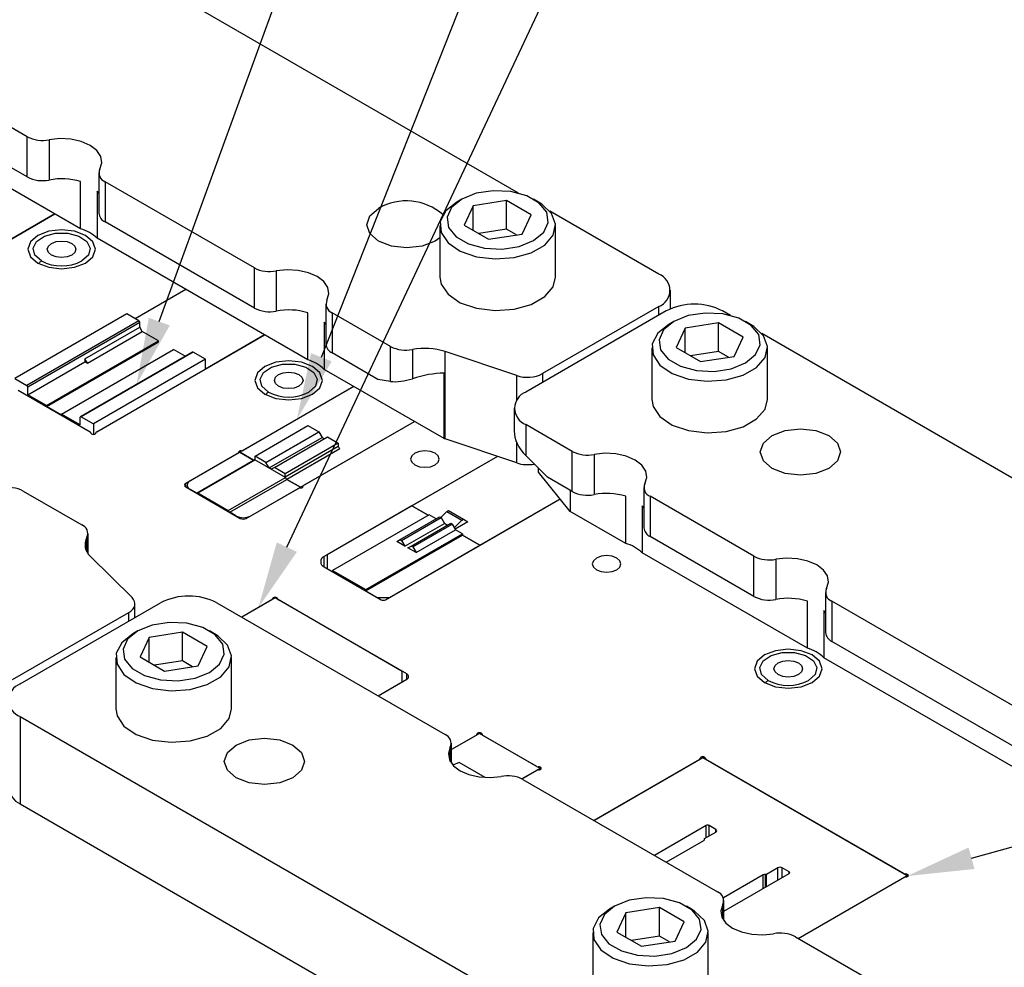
# Model space of a CAD drawing. Header units: inches. Extents: x 1880 to 2363, y -453 to -54.
# Tile 402 of 656: x 2073.93 to 2076.22, y -268.35 to -266.13. Entities that reach past the tile are written whole.
import ezdxf

# ---------------------------------------------------------------- set-up
doc = ezdxf.new("R2010")
doc.units = ezdxf.units.IN
doc.header["$LTSCALE"] = 0.5
doc.header["$MEASUREMENT"] = 0
for name, color, linetype in [('DIE-M-S', 8, 'Continuous'), ('DIE-M-S2', 1, 'Continuous'), ('DIE-M-S3', 8, 'Continuous'), ('RAI-M-S', 8, 'Continuous'), ('SID-M-S', 105, 'Continuous'), ('SVD-M-S', 8, 'Continuous')]:
    doc.layers.add(name, color=color, linetype=linetype)

msp = doc.modelspace()

# ---------------------------------------------------------------- linework, layer by layer
at = {"layer": 'DIE-M-S', "linetype": 'Continuous', "lineweight": 25}
for p, q in [((2073.45131, -266.90842), (2074.00748, -266.58735)), ((2073.96753, -266.63777), (2073.9504, -266.65256)), ((2073.99316, -266.62788), (2073.96753, -266.63777)), ((2074.02339, -266.62441), (2073.99316, -266.62788)), ((2074.05362, -266.62788), (2074.02339, -266.62441)), ((2074.07925, -266.63777), (2074.05362, -266.62788)), ((2074.09637, -266.65256), (2074.07925, -266.63777)), ((2073.9504, -266.65256), (2073.94439, -266.67001)), ((2074.10239, -266.67001), (2074.09637, -266.65256)), ((2073.94439, -266.67001), (2073.9504, -266.68747)), ((2074.09637, -266.68747), (2074.10239, -266.67001)), ((2073.9504, -266.68747), (2073.96753, -266.70226)), ((2073.96753, -266.70226), (2073.99316, -266.71215)), ((2074.05362, -266.71215), (2074.07925, -266.70226)), ((2074.07925, -266.70226), (2074.09637, -266.68747)), ((2073.99316, -266.71215), (2074.02339, -266.71562)), ((2074.02339, -266.71562), (2074.05362, -266.71215)), ((2074.3133, -266.7639), (2074.19522, -266.83207)), ((2074.10538, -267.0962), (2074.49715, -266.87003)), ((2074.52349, -266.93403), (2074.49786, -266.94392)), ((2074.55372, -266.93056), (2074.52349, -266.93403)), ((2074.58395, -266.93403), (2074.55372, -266.93056)), ((2074.60958, -266.94392), (2074.58395, -266.93403)), ((2074.48073, -266.95871), (2074.47472, -266.97617)), ((2074.49786, -266.94392), (2074.48073, -266.95871)), ((2074.6267, -266.95871), (2074.60958, -266.94392)), ((2074.63272, -266.97617), (2074.6267, -266.95871)), ((2074.47472, -266.97617), (2074.48073, -266.99362)), ((2074.6267, -266.99362), (2074.63272, -266.97617)), ((2073.92153, -266.99901), (2074.08989, -267.0962)), ((2074.70575, -266.99045), (2074.44738, -267.13961)), ((2074.48073, -266.99362), (2074.49786, -267.00842)), ((2074.49786, -267.00842), (2074.52349, -267.0183)), ((2074.58395, -267.0183), (2074.60958, -267.00842)), ((2074.60958, -267.00842), (2074.6267, -266.99362)), ((2074.52349, -267.0183), (2074.55372, -267.02177)), ((2074.55372, -267.02177), (2074.58395, -267.0183)), ((2074.5888, -267.22125), (2074.84717, -267.0721)), ((2074.09164, -267.09914), (2074.09164, -267.09865)), ((2074.09164, -267.09879), (2074.09164, -267.09908)), ((2074.09164, -267.09879), (2074.09202, -267.10016)), ((2074.09202, -267.10016), (2074.0933, -267.10134)), ((2074.10196, -267.10134), (2074.10325, -267.10016)), ((2074.10325, -267.10016), (2074.10363, -267.09879)), ((2074.10362, -267.09865), (2074.10362, -267.09914)), ((2074.10363, -267.09879), (2074.10363, -267.09908)), ((2074.0933, -267.10134), (2074.09528, -267.10212)), ((2074.09528, -267.10212), (2074.09763, -267.1024)), ((2074.09763, -267.1024), (2074.09999, -267.10212)), ((2074.09999, -267.10212), (2074.10196, -267.10134)), ((2074.43717, -267.1455), (2074.3133, -267.21701)), ((2074.43698, -267.14292), (2074.43666, -267.14378)), ((2074.43666, -267.14378), (2074.43672, -267.14466)), ((2074.43672, -267.14466), (2074.43717, -267.1455)), ((2074.43766, -267.14214), (2074.43698, -267.14292)), ((2074.43867, -267.14148), (2074.43766, -267.14214)), ((2074.43993, -267.14099), (2074.43867, -267.14148)), ((2074.44137, -267.14069), (2074.43993, -267.14099)), ((2074.44289, -267.14062), (2074.44137, -267.14069)), ((2074.44289, -267.14062), (2074.44289, -267.1422)), ((2074.84823, -267.14618), (2074.84097, -267.15246)), ((2074.8591, -267.14199), (2074.84823, -267.14618)), ((2074.87192, -267.14052), (2074.8591, -267.14199)), ((2074.88474, -267.14199), (2074.87192, -267.14052)), ((2074.8956, -267.14618), (2074.88474, -267.14199)), ((2074.90287, -267.15246), (2074.8956, -267.14618)), ((2075.0412, -267.15398), (2074.6368, -267.38743)), ((2074.84097, -267.15246), (2074.83842, -267.15986)), ((2074.83842, -267.15986), (2074.84097, -267.16726)), ((2074.84097, -267.16726), (2074.84823, -267.17353)), ((2074.8956, -267.17353), (2074.90287, -267.16726)), ((2074.90542, -267.15986), (2074.90287, -267.15246)), ((2074.90287, -267.16726), (2074.90542, -267.15986)), ((2074.84823, -267.17353), (2074.8591, -267.17773)), ((2074.8591, -267.17773), (2074.87192, -267.1792)), ((2074.87192, -267.1792), (2074.88474, -267.17773)), ((2074.88474, -267.17773), (2074.8956, -267.17353)), ((2074.3133, -267.22517), (2074.3133, -267.21701)), ((2074.3133, -267.22517), (2074.44058, -267.29865)), ((2074.45472, -267.29865), (2074.57859, -267.22714)), ((2074.57859, -267.22714), (2074.58004, -267.2274)), ((2074.58004, -267.2274), (2074.58157, -267.22744)), ((2074.58157, -267.22744), (2074.58306, -267.22725)), ((2074.58306, -267.22725), (2074.58442, -267.22686)), ((2074.58442, -267.22686), (2074.58556, -267.22628)), ((2074.58556, -267.22628), (2074.58641, -267.22555)), ((2074.58641, -267.22555), (2074.58692, -267.22472)), ((2074.58692, -267.22472), (2074.58705, -267.22384)), ((2074.58704, -267.2237), (2074.58704, -267.22419)), ((2074.58705, -267.22384), (2074.58705, -267.22413)), ((2074.77999, -267.48846), (2075.18768, -267.25311)), ((2074.6368, -267.41193), (2074.6368, -267.38743)), ((2075.26523, -267.39738), (2075.26268, -267.40478)), ((2075.27249, -267.39111), (2075.26523, -267.39738)), ((2075.28336, -267.38691), (2075.27249, -267.39111)), ((2075.29618, -267.38544), (2075.28336, -267.38691)), ((2075.309, -267.38691), (2075.29618, -267.38544)), ((2075.31987, -267.39111), (2075.309, -267.38691)), ((2075.32713, -267.39738), (2075.31987, -267.39111)), ((2075.32968, -267.40478), (2075.32713, -267.39738)), ((2074.6368, -267.41193), (2074.76939, -267.48846)), ((2075.26268, -267.40478), (2075.26523, -267.41218)), ((2075.26523, -267.41218), (2075.27249, -267.41846)), ((2075.27249, -267.41846), (2075.28336, -267.42265)), ((2075.28336, -267.42265), (2075.29618, -267.42412)), ((2075.29618, -267.42412), (2075.309, -267.42265)), ((2075.309, -267.42265), (2075.31987, -267.41846)), ((2075.31987, -267.41846), (2075.32713, -267.41218)), ((2075.32713, -267.41218), (2075.32968, -267.40478)), ((2074.51415, -267.48885), (2074.44407, -267.52931)), ((2074.51628, -267.48489), (2074.5159, -267.48626)), ((2074.51591, -267.48784), (2074.51591, -267.4864)), ((2074.51757, -267.48372), (2074.51628, -267.48489)), ((2074.51954, -267.48293), (2074.51757, -267.48372)), ((2074.5219, -267.48265), (2074.51954, -267.48293)), ((2074.52425, -267.48293), (2074.5219, -267.48265)), ((2074.52623, -267.48372), (2074.52425, -267.48293)), ((2074.52751, -267.48489), (2074.52623, -267.48372)), ((2074.52789, -267.48626), (2074.52751, -267.48489)), ((2074.52789, -267.4864), (2074.52789, -267.48784)), ((2074.82949, -267.66195), (2074.52964, -267.48885)), ((2075.72044, -267.6041), (2075.69021, -267.60757)), ((2075.75068, -267.60757), (2075.72044, -267.6041)), ((2075.66458, -267.61746), (2075.64746, -267.63225)), ((2075.69021, -267.60757), (2075.66458, -267.61746)), ((2075.77631, -267.61746), (2075.75068, -267.60757)), ((2075.79343, -267.63225), (2075.77631, -267.61746)), ((2075.64746, -267.63225), (2075.64144, -267.6497)), ((2075.64144, -267.6497), (2075.64746, -267.66716)), ((2075.79944, -267.6497), (2075.79343, -267.63225)), ((2075.79343, -267.66716), (2075.79944, -267.6497)), ((2074.76227, -267.713), (2074.82949, -267.6742)), ((2074.82949, -267.6742), (2074.82949, -267.66195)), ((2075.64746, -267.66716), (2075.66458, -267.68195)), ((2075.77631, -267.68195), (2075.79343, -267.66716)), ((2075.66458, -267.68195), (2075.69021, -267.69184)), ((2075.69021, -267.69184), (2075.72044, -267.69531)), ((2075.72044, -267.69531), (2075.75068, -267.69184)), ((2075.75068, -267.69184), (2075.77631, -267.68195)), ((2074.99145, -267.80521), (2074.93355, -267.83863)), ((2074.99358, -267.80125), (2074.9932, -267.80262)), ((2074.99321, -267.8042), (2074.99321, -267.80276)), ((2074.99486, -267.80007), (2074.99358, -267.80125)), ((2074.99684, -267.79929), (2074.99486, -267.80007)), ((2074.99919, -267.79901), (2074.99684, -267.79929)), ((2075.00155, -267.79929), (2074.99919, -267.79901)), ((2075.00353, -267.80007), (2075.00155, -267.79929)), ((2075.00481, -267.80125), (2075.00353, -267.80007)), ((2075.00519, -267.80262), (2075.00481, -267.80125)), ((2075.00518, -267.80276), (2075.00518, -267.8042)), ((2075.13287, -267.87791), (2075.00694, -267.80521)), ((2075.51507, -267.85738), (2075.51469, -267.85875)), ((2075.5147, -267.86033), (2075.5147, -267.85889)), ((2075.51636, -267.8562), (2075.51507, -267.85738)), ((2075.51833, -267.85541), (2075.51636, -267.8562)), ((2075.52069, -267.85514), (2075.51833, -267.85541)), ((2075.52304, -267.85541), (2075.52069, -267.85514)), ((2075.52502, -267.8562), (2075.52304, -267.85541)), ((2075.5263, -267.85738), (2075.52502, -267.8562)), ((2075.52668, -267.85875), (2075.5263, -267.85738)), ((2075.52668, -267.85889), (2075.52668, -267.86033)), ((2075.13736, -267.87892), (2075.13736, -267.8805)), ((2075.13974, -267.87914), (2075.13736, -267.87892)), ((2075.14177, -267.87988), (2075.13974, -267.87914)), ((2075.14314, -267.88102), (2075.14177, -267.87988)), ((2075.14362, -267.88238), (2075.14314, -267.88102)), ((2075.14314, -267.88374), (2075.14362, -267.88238)), ((2075.51294, -267.86134), (2075.26609, -268.00385)), ((2075.99024, -268.12793), (2075.52843, -267.86134)), ((2075.09807, -267.90694), (2075.13287, -267.88685)), ((2075.13736, -267.88584), (2075.13974, -267.88562)), ((2075.13974, -267.88562), (2075.14177, -267.88488)), ((2075.14177, -267.88488), (2075.14314, -267.88374)), ((2075.99473, -268.13053), (2075.99473, -268.12894)), ((2075.9971, -268.12917), (2075.99473, -268.12894)), ((2075.99473, -268.13587), (2075.9971, -268.13565)), ((2075.99914, -268.12991), (2075.9971, -268.12917)), ((2075.9971, -268.13565), (2075.99914, -268.13491)), ((2076.0005, -268.13105), (2075.99914, -268.12991)), ((2075.99914, -268.13491), (2076.0005, -268.13376)), ((2076.00098, -268.13241), (2076.0005, -268.13105)), ((2076.0005, -268.13376), (2076.00098, -268.13241)), ((2075.74338, -268.27938), (2075.99024, -268.13688))]:
    msp.add_line(p, q, dxfattribs=at)
for centre, radius, start, end in [((2074.0887, -267.09889), 0.00294, 1.82355, 66.23381), ((2074.10656, -267.09889), 0.00294, 113.76619, 178.17645), ((2074.44328, -267.13186), 0.00877, 267.45052, 297.91355), ((2074.31485, -267.22109), 0.00437, 110.78342, 249.21658), ((2074.58999, -267.22393), 0.00294, 113.76619, 178.17645), ((2074.44765, -267.285), 0.01537, 242.60967, 297.39033), ((2074.64145, -267.39968), 0.0131, 110.78342, 249.21658), ((2074.51297, -267.48617), 0.00294, 293.76619, 358.17645), ((2074.53083, -267.48617), 0.00294, 181.82355, 246.23381), ((2074.77469, -267.47823), 0.01153, 242.60967, 297.39033), ((2074.82717, -267.66807), 0.00655, 290.78342, 69.21658), ((2074.99026, -267.80252), 0.00294, 293.76619, 358.17645), ((2075.00813, -267.80252), 0.00294, 181.82355, 246.23381), ((2075.51176, -267.85865), 0.00294, 293.76619, 358.17645), ((2075.52962, -267.85865), 0.00294, 181.82355, 246.23381), ((2075.13697, -267.87016), 0.00877, 242.08645, 272.54948), ((2075.13697, -267.8946), 0.00877, 87.45052, 117.91355), ((2075.99434, -268.12019), 0.00877, 242.08645, 272.54948), ((2075.99434, -268.14463), 0.00877, 87.45052, 117.91355)]:
    msp.add_arc(centre, radius, start, end, dxfattribs=at)
at = {"layer": 'DIE-M-S2', "linetype": 'Continuous', "lineweight": 25}
for p, q in [((2074.00748, -266.58735), (2073.44356, -266.9129)), ((2074.3133, -266.7639), (2074.19522, -266.83207)), ((2074.17542, -266.82064), (2073.91379, -266.97167)), ((2074.20405, -266.83717), (2074.17542, -266.82064)), ((2074.20405, -266.83717), (2073.94242, -266.98821)), ((2074.20617, -266.84084), (2073.94455, -266.99188)), ((2074.20617, -266.85219), (2074.20617, -266.84084)), ((2074.07795, -266.92622), (2074.20617, -266.85219)), ((2074.0835, -266.93584), (2074.21173, -266.86181)), ((2074.21173, -266.86181), (2074.20617, -266.85219)), ((2074.24966, -266.88371), (2074.21173, -266.86181)), ((2074.49715, -266.87003), (2074.35926, -266.94963)), ((2073.98803, -267.03475), (2074.24966, -266.88371)), ((2073.98803, -267.0374), (2074.24966, -266.88636)), ((2074.24966, -266.88636), (2074.24966, -266.88371)), ((2074.02339, -267.05516), (2074.28502, -266.90412)), ((2074.32913, -266.91009), (2074.0675, -267.06113)), ((2074.33063, -266.91024), (2074.069, -267.06127)), ((2074.31224, -266.91984), (2074.28502, -266.90412)), ((2074.35926, -266.92677), (2074.33063, -266.91024)), ((2073.94455, -267.00964), (2074.07795, -266.93263)), ((2074.07795, -266.92622), (2074.07795, -266.93263)), ((2074.0835, -266.93584), (2074.07795, -266.92622)), ((2074.07795, -266.93263), (2074.0835, -266.93584)), ((2074.35926, -266.92677), (2074.09763, -267.07781)), ((2074.35926, -266.94963), (2074.35926, -266.92677)), ((2073.91379, -266.97167), (2073.94242, -266.98821)), ((2073.94455, -267.00964), (2073.94455, -266.99188)), ((2074.70575, -266.99045), (2074.43963, -267.14408)), ((2073.98803, -267.03475), (2073.94455, -267.00964)), ((2073.98803, -267.0374), (2073.98803, -267.03475)), ((2074.02339, -267.05781), (2073.98803, -267.0374)), ((2074.02339, -267.05516), (2074.02339, -267.05781)), ((2074.06687, -267.08026), (2074.02339, -267.05516)), ((2074.06687, -267.08026), (2074.06687, -267.0625)), ((2074.069, -267.06127), (2074.09763, -267.07781)), ((2074.09763, -267.07781), (2074.09763, -267.1024)), ((2074.58106, -267.22572), (2074.84717, -267.0721)), ((2074.47499, -267.15326), (2074.59873, -267.08183)), ((2074.50034, -267.1679), (2074.62409, -267.09646)), ((2074.59873, -267.08183), (2074.62409, -267.09646)), ((2074.62409, -267.09646), (2074.63151, -267.10932)), ((2074.50777, -267.18076), (2074.63151, -267.10932)), ((2074.52035, -267.17945), (2074.64409, -267.10801)), ((2074.66944, -267.12265), (2074.5457, -267.19408)), ((2074.63151, -267.10932), (2074.63667, -267.1123)), ((2074.64409, -267.10801), (2074.66944, -267.12265)), ((2074.66944, -267.12265), (2074.66944, -267.12979)), ((2074.32391, -267.21088), (2074.43963, -267.14408)), ((2074.47145, -267.16245), (2074.43963, -267.14408)), ((2074.43963, -267.14408), (2074.47145, -267.16245)), ((2074.5457, -267.20123), (2074.66944, -267.12979)), ((2074.67298, -267.13591), (2074.54924, -267.20735)), ((2074.33805, -267.23946), (2074.47145, -267.16245)), ((2074.34136, -267.23872), (2074.47477, -267.16171)), ((2074.47145, -267.16245), (2074.47499, -267.16041)), ((2074.47214, -267.16277), (2074.47145, -267.16245)), ((2074.47269, -267.1629), (2074.47214, -267.16277)), ((2074.47492, -267.16116), (2074.47477, -267.16171)), ((2074.54592, -267.20279), (2074.47477, -267.16171)), ((2074.47499, -267.16041), (2074.47492, -267.16116)), ((2074.47499, -267.16041), (2074.47499, -267.15326)), ((2074.50034, -267.1679), (2074.47499, -267.15326)), ((2074.50777, -267.18076), (2074.50034, -267.1679)), ((2075.0412, -267.15398), (2074.84123, -267.26942)), ((2074.51292, -267.18373), (2074.50777, -267.18076)), ((2074.52035, -267.17945), (2074.51292, -267.18373)), ((2074.5457, -267.19408), (2074.52035, -267.17945)), ((2074.41252, -267.2798), (2074.54592, -267.20279)), ((2074.41583, -267.28436), (2074.54924, -267.20735)), ((2074.5457, -267.20123), (2074.5457, -267.19408)), ((2074.58106, -267.22572), (2074.54924, -267.20735)), ((2074.54924, -267.20735), (2074.58106, -267.22572)), ((2074.31659, -267.22109), (2074.31659, -267.22707)), ((2074.33805, -267.23946), (2074.32391, -267.2313)), ((2074.34136, -267.23872), (2074.41252, -267.2798)), ((2074.46533, -267.29253), (2074.58106, -267.22572)), ((2074.58106, -267.22572), (2074.58106, -267.22745)), ((2074.58106, -267.22572), (2074.58106, -267.22745)), ((2075.00033, -267.36127), (2075.18768, -267.25311)), ((2074.42997, -267.29253), (2074.41583, -267.28436)), ((2074.84123, -267.26942), (2074.64387, -267.38335)), ((2074.87923, -267.29136), (2074.84123, -267.26942)), ((2074.84123, -267.26942), (2074.87923, -267.29136)), ((2074.9088, -267.29639), (2074.92302, -267.28221)), ((2074.92302, -267.28221), (2074.92655, -267.28017)), ((2074.92302, -267.28221), (2074.95837, -267.30262)), ((2074.92655, -267.28017), (2074.96191, -267.30058)), ((2074.88189, -267.28983), (2074.65625, -267.42009)), ((2074.8138, -267.34804), (2074.90603, -267.29479)), ((2074.81733, -267.35008), (2074.90957, -267.29683)), ((2074.89825, -267.29928), (2074.88189, -267.28983)), ((2074.90603, -267.29479), (2074.90957, -267.29683)), ((2074.90957, -267.29683), (2074.91734, -267.3103)), ((2074.9405, -267.32044), (2074.95837, -267.30262)), ((2074.97181, -267.3063), (2074.9422, -267.32339)), ((2074.95837, -267.30262), (2074.96191, -267.30058)), ((2074.96191, -267.30058), (2074.97181, -267.3063)), ((2074.82511, -267.36355), (2074.91734, -267.3103)), ((2074.83975, -267.36302), (2074.93199, -267.30977)), ((2074.84329, -267.36506), (2074.93552, -267.31181)), ((2074.85107, -267.37853), (2074.9433, -267.32529)), ((2074.92421, -267.31426), (2074.91734, -267.3103)), ((2074.91734, -267.3103), (2074.92421, -267.31426)), ((2074.93199, -267.30977), (2074.93552, -267.31181)), ((2074.93552, -267.31181), (2074.9433, -267.32529)), ((2074.95967, -267.33474), (2074.9433, -267.32529)), ((2074.73403, -267.46499), (2074.95967, -267.33474)), ((2074.73403, -267.46805), (2074.95967, -267.3378)), ((2074.80602, -267.35253), (2074.8138, -267.34804)), ((2074.82511, -267.36355), (2074.80602, -267.35253)), ((2074.8138, -267.34804), (2074.81733, -267.35008)), ((2074.81733, -267.35008), (2074.82511, -267.36355)), ((2074.95967, -267.33474), (2074.95967, -267.3378)), ((2075.00033, -267.36127), (2074.95967, -267.3378)), ((2074.95967, -267.3378), (2075.00033, -267.36127)), ((2074.78883, -267.48336), (2075.00033, -267.36127)), ((2074.83197, -267.36751), (2074.83975, -267.36302)), ((2074.85107, -267.37853), (2074.83197, -267.36751)), ((2074.83975, -267.36302), (2074.84329, -267.36506)), ((2074.84329, -267.36506), (2074.85107, -267.37853)), ((2074.64387, -267.38335), (2074.64387, -267.41601)), ((2074.64387, -267.41601), (2074.65625, -267.42315)), ((2074.65625, -267.42009), (2074.65625, -267.42315)), ((2074.65625, -267.42009), (2074.73403, -267.46499)), ((2074.73403, -267.46499), (2074.73403, -267.46805)), ((2074.73403, -267.46805), (2074.76055, -267.48336)), ((2074.5219, -267.48438), (2074.44407, -267.52931)), ((2074.81888, -267.65583), (2074.5219, -267.48438)), ((2074.76055, -267.48336), (2074.78883, -267.48336)), ((2074.81888, -267.68032), (2074.81888, -267.65583)), ((2074.76227, -267.713), (2074.81888, -267.68032)), ((2074.99919, -267.80074), (2074.93355, -267.83863)), ((2074.99919, -267.80074), (2074.93355, -267.83863)), ((2075.14062, -267.88238), (2074.99919, -267.80074)), ((2075.14062, -267.88238), (2074.99919, -267.80074)), ((2075.26609, -268.00385), (2075.52069, -267.85687)), ((2075.52069, -267.85687), (2075.99798, -268.13241)), ((2074.95187, -267.86888), (2074.937, -267.87472)), ((2074.95187, -267.86888), (2074.937, -267.87472)), ((2075.01227, -267.90375), (2074.95187, -267.86888)), ((2075.01227, -267.90375), (2074.95187, -267.86888)), ((2075.14062, -267.88238), (2075.09807, -267.90694)), ((2075.14062, -267.88238), (2075.09807, -267.90694)), ((2075.14062, -267.88238), (2075.14062, -267.88538)), ((2075.14062, -267.88238), (2075.14062, -267.88538)), ((2075.52826, -268.01604), (2075.40774, -268.08562)), ((2075.52826, -268.04447), (2075.52826, -268.01604)), ((2075.55147, -268.02522), (2075.53557, -268.01604)), ((2075.53557, -268.04024), (2075.53557, -268.01604)), ((2075.52501, -268.04634), (2075.55147, -268.03107)), ((2075.55147, -268.03107), (2075.55147, -268.02522)), ((2075.43514, -268.10144), (2075.52291, -268.05077)), ((2075.52501, -268.04784), (2075.52501, -268.04634)), ((2075.6621, -268.13112), (2075.56877, -268.185)), ((2075.56995, -268.21595), (2075.72225, -268.12803)), ((2075.6621, -268.16275), (2075.6621, -268.13112)), ((2075.66977, -268.12991), (2075.66717, -268.12991)), ((2075.66717, -268.15983), (2075.66717, -268.12991)), ((2075.69622, -268.11464), (2075.66977, -268.12991)), ((2075.66977, -268.15833), (2075.66977, -268.12991)), ((2075.69622, -268.14306), (2075.69622, -268.11464)), ((2075.72225, -268.12381), (2075.70636, -268.11464)), ((2075.70636, -268.1372), (2075.70636, -268.11464)), ((2075.72225, -268.12803), (2075.72225, -268.12381)), ((2075.74338, -268.27938), (2075.99798, -268.13241)), ((2075.99798, -268.13541), (2075.99798, -268.13241))]:
    msp.add_line(p, q, dxfattribs=at)
for centre, radius, start, end in [((2074.20157, -266.84105), 0.00461, 2.60548, 57.39452), ((2074.32975, -266.91147), 0.00151, 54.38183, 114.31395), ((2073.93994, -266.99209), 0.00461, 2.60548, 57.39452), ((2074.06817, -267.06229), 0.00131, 50.79671, 189.21404), ((2074.67712, -267.12944), 0.00768, 182.60548, 237.39452), ((2074.47324, -267.15951), 0.00343, 238.69234, 260.85497), ((2074.32778, -267.22109), 0.01092, 110.78342, 249.21658), ((2074.55338, -267.20088), 0.00768, 182.60548, 237.39452), ((2074.55348, -267.20079), 0.00781, 194.81227, 237.11563), ((2074.33943, -267.23786), 0.00212, 229.28725, 335.92397), ((2074.42007, -267.2778), 0.00781, 194.81227, 237.11563), ((2074.44765, -267.25841), 0.03843, 242.60967, 297.39033), ((2075.53192, -268.0231), 0.00795, 62.60967, 117.39033), ((2075.55035, -268.02814), 0.00313, 290.78342, 69.21658), ((2075.52143, -268.04748), 0.00361, 294.37466, 354.3052), ((2075.66696, -268.14025), 0.01035, 88.8559, 118.04024), ((2075.70129, -268.12442), 0.01102, 62.60967, 117.39033), ((2075.72145, -268.12592), 0.00226, 290.78342, 69.21658)]:
    msp.add_arc(centre, radius, start, end, dxfattribs=at)
at = {"layer": 'DIE-M-S3', "linetype": 'Continuous', "lineweight": 25}
for p, q in [((2073.96465, -266.6515), (2073.98328, -266.63908)), ((2073.98328, -266.63908), (2074.00916, -266.63226)), ((2074.00916, -266.63226), (2074.03761, -266.63226)), ((2074.03761, -266.63226), (2074.0635, -266.63908)), ((2074.0635, -266.63908), (2074.08213, -266.6515)), ((2073.95663, -266.66726), (2073.96465, -266.6515)), ((2073.98992, -266.67001), (2073.99247, -266.66262)), ((2073.99247, -266.66262), (2073.99972, -266.65635)), ((2073.99972, -266.65635), (2074.01058, -266.65217)), ((2074.01058, -266.65217), (2074.02339, -266.6507)), ((2074.02339, -266.6507), (2074.03619, -266.65217)), ((2074.03619, -266.65217), (2074.04705, -266.65635)), ((2074.04705, -266.65635), (2074.0543, -266.66262)), ((2074.0543, -266.66262), (2074.05685, -266.67001)), ((2074.08213, -266.6515), (2074.09015, -266.66726)), ((2073.96068, -266.68352), (2073.95663, -266.66726)), ((2073.97606, -266.69734), (2073.96068, -266.68352)), ((2073.99247, -266.67741), (2073.98992, -266.67001)), ((2073.99972, -266.68367), (2073.99247, -266.67741)), ((2074.01058, -266.68786), (2073.99972, -266.68367)), ((2074.04705, -266.68367), (2074.03619, -266.68786)), ((2074.0543, -266.67741), (2074.04705, -266.68367)), ((2074.05685, -266.67001), (2074.0543, -266.67741)), ((2074.0861, -266.68352), (2074.07071, -266.69734)), ((2074.09015, -266.66726), (2074.0861, -266.68352)), ((2074.02339, -266.68933), (2074.01058, -266.68786)), ((2074.03619, -266.68786), (2074.02339, -266.68933)), ((2074.51361, -266.94524), (2074.53949, -266.93841)), ((2074.53949, -266.93841), (2074.56794, -266.93841)), ((2074.56794, -266.93841), (2074.59383, -266.94524)), ((2074.48696, -266.97341), (2074.49498, -266.95765)), ((2074.49498, -266.95765), (2074.51361, -266.94524)), ((2074.5228, -266.96877), (2074.53005, -266.96251)), ((2074.53005, -266.96251), (2074.54091, -266.95832)), ((2074.54091, -266.95832), (2074.55372, -266.95685)), ((2074.55372, -266.95685), (2074.56652, -266.95832)), ((2074.56652, -266.95832), (2074.57738, -266.96251)), ((2074.57738, -266.96251), (2074.58463, -266.96877)), ((2074.59383, -266.94524), (2074.61246, -266.95765)), ((2074.61246, -266.95765), (2074.62048, -266.97341)), ((2074.49101, -266.98967), (2074.48696, -266.97341)), ((2074.52025, -266.97617), (2074.5228, -266.96877)), ((2074.5228, -266.98356), (2074.52025, -266.97617)), ((2074.53005, -266.98983), (2074.5228, -266.98356)), ((2074.58463, -266.98356), (2074.57738, -266.98983)), ((2074.58463, -266.96877), (2074.58718, -266.97617)), ((2074.58718, -266.97617), (2074.58463, -266.98356)), ((2074.62048, -266.97341), (2074.61643, -266.98967)), ((2074.50639, -267.00349), (2074.49101, -266.98967)), ((2074.54091, -266.99402), (2074.53005, -266.98983)), ((2074.55372, -266.99549), (2074.54091, -266.99402)), ((2074.56652, -266.99402), (2074.55372, -266.99549)), ((2074.57738, -266.98983), (2074.56652, -266.99402)), ((2074.61643, -266.98967), (2074.60104, -267.00349)), ((2075.6617, -267.63119), (2075.68033, -267.61877)), ((2075.68033, -267.61877), (2075.70622, -267.61195)), ((2075.70622, -267.61195), (2075.73467, -267.61195)), ((2075.73467, -267.61195), (2075.76055, -267.61877)), ((2075.76055, -267.61877), (2075.77919, -267.63119)), ((2075.65369, -267.64695), (2075.6617, -267.63119)), ((2075.65773, -267.66321), (2075.65369, -267.64695)), ((2075.68698, -267.6497), (2075.68953, -267.64231)), ((2075.68953, -267.6571), (2075.68698, -267.6497)), ((2075.68953, -267.64231), (2075.69678, -267.63604)), ((2075.69678, -267.63604), (2075.70764, -267.63186)), ((2075.70764, -267.63186), (2075.72044, -267.63039)), ((2075.72044, -267.63039), (2075.73325, -267.63186)), ((2075.73325, -267.63186), (2075.74411, -267.63604)), ((2075.74411, -267.63604), (2075.75136, -267.64231)), ((2075.75136, -267.64231), (2075.75391, -267.6497)), ((2075.75391, -267.6497), (2075.75136, -267.6571)), ((2075.77919, -267.63119), (2075.7872, -267.64695)), ((2075.7872, -267.64695), (2075.78315, -267.66321)), ((2075.67312, -267.67702), (2075.65773, -267.66321)), ((2075.69678, -267.66336), (2075.68953, -267.6571)), ((2075.70764, -267.66755), (2075.69678, -267.66336)), ((2075.72044, -267.66902), (2075.70764, -267.66755)), ((2075.73325, -267.66755), (2075.72044, -267.66902)), ((2075.74411, -267.66336), (2075.73325, -267.66755)), ((2075.75136, -267.6571), (2075.74411, -267.66336)), ((2075.78315, -267.66321), (2075.76777, -267.67702))]:
    msp.add_line(p, q, dxfattribs=at)
for centre in [(2074.02339, -266.606), (2074.55372, -266.91215), (2075.72044, -267.58569)]:
    msp.add_arc(centre, 0.10287, 242.60967, 297.39033, dxfattribs=at)
for points in [[(2073.97027, -266.70361), (2073.97043, -266.70326), (2073.97116, -266.70164), (2073.97328, -266.6993), (2073.97516, -266.69797), (2073.97606, -266.69734)], [(2074.5006, -267.00976), (2074.50076, -267.00941), (2074.50149, -267.0078), (2074.50361, -267.00545), (2074.50549, -267.00413), (2074.50639, -267.00349)], [(2075.66733, -267.6833), (2075.66749, -267.68295), (2075.66822, -267.68133), (2075.67034, -267.67899), (2075.67221, -267.67766), (2075.67312, -267.67702)]]:
    msp.add_open_spline(points, degree=3, knots=[0, 0, 0, 0, 0.1254609, 0.5797622, 1, 1, 1, 1], dxfattribs=at)
at = {"layer": 'RAI-M-S', "linetype": 'Continuous', "lineweight": 25}
for p, q in [((2075.09057, -266.53896), (2073.92595, -265.86664)), ((2073.94324, -266.40728), (2073.48849, -266.14476)), ((2073.94324, -266.50119), (2073.48849, -266.23867)), ((2074.06784, -266.6222), (2073.46981, -266.27697)), ((2073.94324, -266.50119), (2073.94324, -266.40728)), ((2074.01955, -266.41166), (2073.99415, -266.41431)), ((2073.99415, -266.41431), (2073.99415, -266.50821)), ((2074.04523, -266.4131), (2074.01955, -266.41166)), ((2074.06927, -266.41852), (2074.04523, -266.4131)), ((2074.08986, -266.42751), (2074.06927, -266.41852)), ((2074.10543, -266.43939), (2074.08986, -266.42751)), ((2074.11481, -266.45327), (2074.10543, -266.43939)), ((2074.11731, -266.4681), (2074.11481, -266.45327)), ((2074.11272, -266.48276), (2074.11731, -266.4681)), ((2074.11024, -266.49174), (2074.11024, -266.58564)), ((2074.06784, -266.6222), (2074.06784, -266.51197)), ((2074.47357, -266.71344), (2074.12489, -266.51215)), ((2074.12489, -266.51215), (2074.12489, -266.60605)), ((2074.10621, -266.53412), (2074.10621, -266.64435)), ((2074.11024, -266.53903), (2074.10621, -266.53412)), ((2074.73581, -266.61279), (2074.74295, -266.59208)), ((2074.74295, -266.59208), (2074.76327, -266.57452)), ((2074.76327, -266.57452), (2074.76327, -266.57452)), ((2075.41787, -266.72791), (2075.16339, -266.58099)), ((2074.47357, -266.80734), (2074.12489, -266.60605)), ((2074.74295, -266.6335), (2074.73581, -266.61279)), ((2074.76327, -266.65106), (2074.74295, -266.6335)), ((2074.59817, -266.92835), (2074.10621, -266.64435)), ((2074.79368, -266.66279), (2074.76327, -266.65106)), ((2074.82956, -266.66691), (2074.79368, -266.66279)), ((2074.86544, -266.66279), (2074.82956, -266.66691)), ((2074.89585, -266.65106), (2074.86544, -266.66279)), ((2074.90669, -266.64355), (2074.89585, -266.65106)), ((2074.47357, -266.80734), (2074.47357, -266.71344)), ((2074.54988, -266.71781), (2074.52448, -266.72046)), ((2074.52448, -266.72046), (2074.52448, -266.81436)), ((2074.57556, -266.71925), (2074.54988, -266.71781)), ((2074.5996, -266.72467), (2074.57556, -266.71925)), ((2074.62019, -266.73366), (2074.5996, -266.72467)), ((2074.63576, -266.74554), (2074.62019, -266.73366)), ((2074.64514, -266.75942), (2074.63576, -266.74554)), ((2074.64305, -266.78891), (2074.64764, -266.77425)), ((2074.64764, -266.77425), (2074.64514, -266.75942)), ((2075.44511, -266.80922), (2075.44511, -266.76587)), ((2074.64057, -266.79789), (2074.64057, -266.89179)), ((2074.59817, -266.92835), (2074.59817, -266.81812)), ((2074.79177, -266.89713), (2074.65522, -266.8183)), ((2074.65522, -266.8183), (2074.65522, -266.9122)), ((2075.43555, -266.81404), (2075.10745, -267.00344)), ((2075.41787, -266.80383), (2075.14664, -266.96041)), ((2075.41787, -266.82424), (2075.41787, -266.80383)), ((2075.58555, -266.8247), (2075.56707, -266.81404)), ((2074.63654, -266.84027), (2074.63654, -266.9505)), ((2074.64057, -266.84518), (2074.63654, -266.84027)), ((2076.66389, -267.44721), (2075.65836, -266.86674)), ((2074.76194, -266.97381), (2074.65522, -266.9122)), ((2074.79177, -266.97849), (2074.79177, -266.89713)), ((2074.84268, -266.90415), (2074.84268, -266.97226)), ((2075.08612, -266.96494), (2074.91922, -266.90883)), ((2074.91922, -267.11297), (2074.91922, -266.90883)), ((2074.91637, -267.11205), (2074.63654, -266.9505)), ((2074.91637, -267.11205), (2074.91637, -266.95916)), ((2075.14664, -266.96041), (2075.14664, -266.98082)), ((2074.79177, -266.97849), (2074.76194, -266.97381)), ((2075.08612, -267.02258), (2075.08612, -266.96494)), ((2075.08021, -267.04141), (2075.08021, -267.09441)), ((2075.21603, -267.14205), (2075.10745, -267.07937)), ((2075.10745, -267.07937), (2075.10745, -267.15192)), ((2075.68251, -267.10519), (2075.71292, -267.09346)), ((2075.71292, -267.09346), (2075.7488, -267.08934)), ((2075.7488, -267.08934), (2075.78468, -267.09346)), ((2075.78468, -267.09346), (2075.81509, -267.10519)), ((2075.08612, -267.16908), (2074.91922, -267.11297)), ((2075.08612, -267.16908), (2075.08612, -267.12133)), ((2075.65505, -267.14346), (2075.66219, -267.12275)), ((2075.66219, -267.12275), (2075.68251, -267.10519)), ((2075.81509, -267.10519), (2075.83541, -267.12275)), ((2075.83541, -267.12275), (2075.84255, -267.14346)), ((2075.21603, -267.23595), (2075.21603, -267.14205)), ((2075.29234, -267.14643), (2075.26694, -267.14907)), ((2075.31803, -267.14787), (2075.29234, -267.14643)), ((2075.66219, -267.16417), (2075.65505, -267.14346)), ((2075.84255, -267.14346), (2075.83541, -267.16417)), ((2075.10745, -267.15192), (2075.15826, -267.2026)), ((2075.26694, -267.14907), (2075.26694, -267.24298)), ((2075.34207, -267.15329), (2075.31803, -267.14787)), ((2075.36265, -267.16228), (2075.34207, -267.15329)), ((2075.37822, -267.17416), (2075.36265, -267.16228)), ((2075.68251, -267.18173), (2075.66219, -267.16417)), ((2075.83541, -267.16417), (2075.81509, -267.18173)), ((2075.13708, -267.19047), (2075.13708, -267.18147)), ((2075.21122, -267.28226), (2075.13708, -267.19047)), ((2075.38761, -267.18804), (2075.37822, -267.17416)), ((2075.3901, -267.20286), (2075.38761, -267.18804)), ((2075.71292, -267.19346), (2075.68251, -267.18173)), ((2075.81509, -267.18173), (2075.78468, -267.19346)), ((2075.21603, -267.23595), (2075.15826, -267.2026)), ((2075.38552, -267.21753), (2075.3901, -267.20286)), ((2075.7488, -267.19758), (2075.71292, -267.19346)), ((2075.78468, -267.19346), (2075.7488, -267.19758)), ((2073.93383, -267.23475), (2074.07038, -267.31358)), ((2075.21122, -267.23317), (2075.21122, -267.28226)), ((2075.38304, -267.2265), (2075.38304, -267.32041)), ((2075.34064, -267.35697), (2075.34064, -267.24674)), ((2075.6403, -267.38697), (2075.39768, -267.24691)), ((2075.39768, -267.24691), (2075.39768, -267.34082)), ((2075.34064, -267.35697), (2075.21122, -267.28226)), ((2075.379, -267.26888), (2075.379, -267.37912)), ((2075.38304, -267.2738), (2075.379, -267.26888)), ((2074.08254, -267.37673), (2074.08254, -267.34297)), ((2074.08502, -267.3806), (2074.08502, -267.33399)), ((2075.6403, -267.48088), (2075.39768, -267.34082)), ((2074.09065, -267.38716), (2074.18785, -267.4835)), ((2075.7649, -267.60189), (2075.379, -267.37912)), ((2075.6403, -267.48088), (2075.6403, -267.38697)), ((2075.7166, -267.39135), (2075.6912, -267.394)), ((2075.6912, -267.394), (2075.6912, -267.4879)), ((2075.74229, -267.39279), (2075.7166, -267.39135)), ((2075.76633, -267.39821), (2075.74229, -267.39279)), ((2075.78691, -267.4072), (2075.76633, -267.39821)), ((2075.80248, -267.41908), (2075.78691, -267.4072)), ((2075.81187, -267.43296), (2075.80248, -267.41908)), ((2075.81437, -267.44779), (2075.81187, -267.43296)), ((2075.80978, -267.46245), (2075.81437, -267.44779)), ((2074.19138, -267.48777), (2074.18785, -267.4835)), ((2074.19366, -267.49232), (2074.19138, -267.48777)), ((2075.7649, -267.60189), (2075.7649, -267.49166)), ((2075.8073, -267.47143), (2075.8073, -267.56533)), ((2076.27669, -267.75436), (2075.82195, -267.49184)), ((2075.82195, -267.49184), (2075.82195, -267.58574)), ((2073.92644, -267.68523), (2074.25454, -267.49582)), ((2074.18, -267.51844), (2074.1853, -267.51483)), ((2074.1853, -267.51483), (2074.18951, -267.51077)), ((2074.18951, -267.51077), (2074.19251, -267.50637)), ((2074.19251, -267.50637), (2074.19423, -267.50174)), ((2074.19461, -267.49702), (2074.19366, -267.49232)), ((2074.19423, -267.50174), (2074.19461, -267.49702)), ((2074.19464, -267.5304), (2074.19464, -267.49803)), ((2074.38606, -267.49582), (2074.91891, -267.80342)), ((2075.80327, -267.51381), (2075.80327, -267.62404)), ((2075.8073, -267.51872), (2075.80327, -267.51381)), ((2073.90877, -267.67502), (2074.18, -267.51844)), ((2074.18, -267.53885), (2074.18, -267.51844)), ((2076.27669, -267.84826), (2075.82195, -267.58574)), ((2076.4013, -267.96928), (2075.80327, -267.62404)), ((2073.92644, -267.76115), (2076.41122, -269.19558)), ((2073.92644, -267.76115), (2073.92644, -267.96529)), ((2074.4612, -267.81606), (2074.49708, -267.81194)), ((2074.49708, -267.81194), (2074.53295, -267.81606)), ((2074.41046, -267.84535), (2074.43079, -267.82779)), ((2074.43079, -267.82779), (2074.4612, -267.81606)), ((2074.53295, -267.81606), (2074.56337, -267.82779)), ((2074.56337, -267.82779), (2074.58369, -267.84535)), ((2074.93107, -267.83281), (2074.92649, -267.84747)), ((2074.93107, -267.86657), (2074.93107, -267.83281)), ((2074.93355, -267.87044), (2074.93355, -267.82383)), ((2074.40333, -267.86606), (2074.41046, -267.84535)), ((2074.58369, -267.84535), (2074.59083, -267.86606)), ((2074.92649, -267.84747), (2074.92898, -267.8623)), ((2074.41046, -267.88677), (2074.40333, -267.86606)), ((2074.59083, -267.86606), (2074.58369, -267.88677)), ((2074.92898, -267.8623), (2074.93837, -267.87618)), ((2074.93837, -267.87618), (2074.95394, -267.88806)), ((2074.43079, -267.90433), (2074.41046, -267.88677)), ((2074.4612, -267.91606), (2074.43079, -267.90433)), ((2074.56337, -267.90433), (2074.53295, -267.91606)), ((2074.58369, -267.88677), (2074.56337, -267.90433)), ((2074.95394, -267.88806), (2074.97452, -267.89705)), ((2074.97452, -267.89705), (2074.99856, -267.90247)), ((2074.99856, -267.90247), (2075.02425, -267.90391)), ((2075.02425, -267.90391), (2075.04965, -267.90126)), ((2074.49708, -267.92018), (2074.4612, -267.91606)), ((2074.53295, -267.91606), (2074.49708, -267.92018)), ((2075.10055, -267.90829), (2075.5553, -268.17081)), ((2073.92644, -267.96529), (2076.41122, -269.39972)), ((2075.56747, -268.2002), (2075.56288, -268.21486)), ((2075.56747, -268.23395), (2075.56747, -268.2002)), ((2075.56995, -268.23782), (2075.56995, -268.19122)), ((2075.56288, -268.21486), (2075.56538, -268.22969)), ((2075.56538, -268.22969), (2075.57476, -268.24356)), ((2075.57476, -268.24356), (2075.59034, -268.25545)), ((2075.59034, -268.25545), (2075.61092, -268.26443)), ((2075.61092, -268.26443), (2075.63496, -268.26985)), ((2075.63496, -268.26985), (2075.66065, -268.27129)), ((2075.66065, -268.27129), (2075.68604, -268.26865)), ((2075.73695, -268.27567), (2075.97957, -268.41573))]:
    msp.add_line(p, q, dxfattribs=at)
for centre, radius, start, end in [((2073.97866, -266.33852), 0.07735, 242.74366, 281.54852), ((2073.97866, -266.43243), 0.07735, 242.74366, 281.54852), ((2074.13233, -266.49185), 0.02162, 155.11499, 249.85575), ((2074.02324, -266.662), 0.15652, 73.44464, 100.71312), ((2074.8284, -266.68635), 0.12941, 48.55598, 120.21572), ((2074.13519, -266.5832), 0.02506, 185.58152, 245.73862), ((2074.0446, -266.70676), 0.0877, 45.37279, 74.63259), ((2074.50899, -266.64468), 0.07735, 242.74366, 281.54852), ((2075.40346, -266.76587), 0.04061, 290.78342, 69.21658), ((2074.66266, -266.79801), 0.02162, 155.11499, 249.85575), ((2075.50131, -266.94095), 0.14294, 62.60967, 117.39033), ((2074.50899, -266.73858), 0.07735, 242.74366, 281.54852), ((2074.55357, -266.96815), 0.15652, 73.44464, 100.71312), ((2074.66552, -266.88935), 0.02506, 185.58152, 245.73862), ((2074.82719, -266.82837), 0.07735, 242.74366, 281.54852), ((2074.87175, -267.05698), 0.15556, 72.231, 100.77015), ((2074.57493, -267.01292), 0.0877, 45.37279, 74.63259), ((2075.11098, -266.89062), 0.07838, 251.50495, 297.06121), ((2075.12186, -267.04141), 0.04061, 110.78342, 249.21658), ((2074.8792, -267.23202), 0.1256, 71.42097, 72.7875), ((2075.25146, -267.07329), 0.07735, 242.74366, 281.54852), ((2075.11136, -267.09053), 0.08251, 252.18753, 280.99983), ((2073.89841, -267.30351), 0.07735, 62.74366, 101.54852), ((2075.25146, -267.16719), 0.07735, 242.74366, 281.54852), ((2075.40512, -267.22662), 0.02162, 155.11499, 249.85575), ((2075.29604, -267.39677), 0.15652, 73.44464, 100.71312), ((2074.06293, -267.33387), 0.02162, 335.11499, 69.85575), ((2075.40798, -267.31797), 0.02506, 185.58152, 245.73862), ((2074.11343, -267.36014), 0.03534, 150.92809, 229.86779), ((2075.3174, -267.44153), 0.0877, 45.37279, 74.63259), ((2075.67572, -267.31821), 0.07735, 242.74366, 281.54852), ((2075.82939, -267.47154), 0.02162, 155.11499, 249.85575), ((2074.3203, -267.62274), 0.14294, 62.60967, 117.39033), ((2075.67572, -267.41212), 0.07735, 242.74366, 281.54852), ((2075.7203, -267.64169), 0.15652, 73.44464, 100.71312), ((2075.83224, -267.56289), 0.02506, 185.58152, 245.73862), ((2075.74166, -267.68645), 0.0877, 45.37279, 74.63259), ((2073.94085, -267.72319), 0.04061, 110.78342, 249.21658), ((2074.91146, -267.82372), 0.02162, 335.11499, 69.85575), ((2075.06513, -267.97705), 0.07735, 62.74366, 101.54852), ((2073.94575, -267.92268), 0.04677, 185.6948, 245.62534), ((2075.54786, -268.1911), 0.02162, 335.11499, 69.85575), ((2075.70153, -268.34443), 0.07735, 62.74366, 101.54852)]:
    msp.add_arc(centre, radius, start, end, dxfattribs=at)
for centre, major_axis, ratio, start_param, end_param in [((2074.87192, -266.99891), (0.09367, 0.02258), 0.3494348, 0.9941302, 1.8030524), ((2074.82712, -266.95808), (0.04982, 0.01201), 0.3494348, 3.8429483, 4.944645), ((2075.17321, -267.11396), (0.08794, -0.0423), 0.7151438, 3.4729211, 4.2583193)]:
    msp.add_ellipse(centre, major_axis=major_axis, ratio=ratio, start_param=start_param, end_param=end_param, dxfattribs=at)
at = {"layer": 'SID-M-S'}
for p, q in [((2074.25153, -266.83897), (2076.64641, -260.24022)), ((2074.54934, -267.36566), (2077.90154, -260.23349)), ((2074.63008, -266.92221), (2077.27465, -260.23827)), ((2076.14832, -268.09227), (2083.26604, -266.12105))]:
    msp.add_line(p, q, dxfattribs=at)
for points in [[(2074.27597, -266.84784), (2074.19831, -266.98561), (2074.27597, -266.84784), (2074.22709, -266.8301)], [(2074.65426, -266.93177), (2074.57269, -267.06727), (2074.65426, -266.93177), (2074.60591, -266.91264)], [(2074.57287, -267.37672), (2074.48299, -267.50684), (2074.57287, -267.37672), (2074.52581, -267.3546)], [(2076.15526, -268.11733), (2075.99798, -268.13391), (2076.15526, -268.11733), (2076.14138, -268.06721)]]:
    msp.add_solid(points, dxfattribs=at)
at = {"layer": 'SVD-M-S', "linetype": 'Continuous', "lineweight": 25}
for p, q in [((2074.99157, -266.53929), (2074.95783, -266.55293)), ((2075.03136, -266.53313), (2074.99157, -266.53929)), ((2075.07239, -266.53521), (2075.03136, -266.53313)), ((2075.10972, -266.54526), (2075.07239, -266.53521)), ((2075.13884, -266.56207), (2075.10972, -266.54526)), ((2074.94623, -266.55962), (2074.92041, -266.5805)), ((2074.95783, -266.55293), (2074.9342, -266.57241)), ((2074.95782, -266.55294), (2074.94622, -266.55963)), ((2074.98428, -266.5682), (2074.96327, -266.61347)), ((2075.06271, -266.55607), (2074.98428, -266.5682)), ((2074.98428, -266.6256), (2074.98428, -266.5682)), ((2075.12012, -266.58921), (2075.06271, -266.55607)), ((2075.06271, -266.62302), (2075.06271, -266.55607)), ((2075.13717, -266.55963), (2075.12557, -266.55294)), ((2075.14471, -266.56436), (2075.13717, -266.55963)), ((2075.15625, -266.58362), (2075.13884, -266.56207)), ((2075.16746, -266.5864), (2075.14471, -266.56436)), ((2074.92041, -266.5805), (2074.90773, -266.60509)), ((2074.9342, -266.57241), (2074.92354, -266.59537)), ((2075.0991, -266.63448), (2075.12012, -266.58921)), ((2075.15984, -266.60731), (2075.15625, -266.58362)), ((2075.17658, -266.61151), (2075.16746, -266.5864)), ((2074.90669, -266.61473), (2074.90669, -266.73525)), ((2074.90773, -266.60509), (2074.90957, -266.63072)), ((2074.92354, -266.59537), (2074.92713, -266.61906)), ((2074.96327, -266.61347), (2075.02068, -266.64661)), ((2075.14918, -266.63028), (2075.15984, -266.60731)), ((2075.17108, -266.63697), (2075.17658, -266.61151)), ((2075.17669, -266.73525), (2075.17669, -266.61473)), ((2074.90957, -266.63072), (2074.92572, -266.65462)), ((2074.92713, -266.61906), (2074.94454, -266.64061)), ((2074.94454, -266.64061), (2074.97367, -266.65742)), ((2075.06271, -266.62302), (2074.99733, -266.63314)), ((2075.02068, -266.64661), (2075.0991, -266.63448)), ((2075.08605, -266.6365), (2075.06271, -266.62302)), ((2075.12555, -266.64975), (2075.14918, -266.63028)), ((2075.15156, -266.66002), (2075.17108, -266.63697)), ((2074.92572, -266.65462), (2074.95444, -266.6742)), ((2074.97367, -266.65742), (2075.011, -266.66747)), ((2075.05203, -266.66955), (2075.09181, -266.66339)), ((2075.09181, -266.66339), (2075.12555, -266.64975)), ((2075.12014, -266.67816), (2075.15156, -266.66002)), ((2074.95444, -266.6742), (2074.99262, -266.68733)), ((2075.011, -266.66747), (2075.05203, -266.66955)), ((2075.08021, -266.68943), (2075.12014, -266.67816)), ((2074.99262, -266.68733), (2075.03611, -266.6926)), ((2075.03611, -266.6926), (2075.08021, -266.68943)), ((2074.90669, -266.73525), (2074.90957, -266.75125)), ((2074.90957, -266.75125), (2074.92572, -266.77515)), ((2075.17108, -266.75749), (2075.17669, -266.73525)), ((2074.92572, -266.77515), (2074.95444, -266.79472)), ((2075.15156, -266.78054), (2075.17108, -266.75749)), ((2074.95444, -266.79472), (2074.99262, -266.80786)), ((2075.08021, -266.80995), (2075.12014, -266.79868)), ((2075.12014, -266.79868), (2075.15156, -266.78054)), ((2074.99262, -266.80786), (2075.03611, -266.81312)), ((2075.03611, -266.81312), (2075.08021, -266.80995)), ((2075.48654, -266.82503), (2075.4528, -266.83867)), ((2075.52633, -266.81888), (2075.48654, -266.82503)), ((2075.56736, -266.82095), (2075.52633, -266.81888)), ((2075.60469, -266.831), (2075.56736, -266.82095)), ((2075.44121, -266.84537), (2075.41538, -266.86625)), ((2075.4528, -266.83867), (2075.42918, -266.85815)), ((2075.45279, -266.83868), (2075.44119, -266.84538)), ((2075.55768, -266.84181), (2075.47926, -266.85394)), ((2075.61509, -266.87495), (2075.55768, -266.84181)), ((2075.55768, -266.90877), (2075.55768, -266.84181)), ((2075.63382, -266.84781), (2075.60469, -266.831)), ((2075.63214, -266.84538), (2075.62054, -266.83868)), ((2075.63968, -266.85011), (2075.63214, -266.84538)), ((2075.65123, -266.86936), (2075.63382, -266.84781)), ((2075.41538, -266.86625), (2075.4027, -266.89083)), ((2075.42918, -266.85815), (2075.41852, -266.88112)), ((2075.47926, -266.85394), (2075.45824, -266.89921)), ((2075.47926, -266.91134), (2075.47926, -266.85394)), ((2075.66243, -266.87214), (2075.63968, -266.85011)), ((2075.65482, -266.89305), (2075.65123, -266.86936)), ((2075.4027, -266.89083), (2075.40454, -266.91647)), ((2075.41852, -266.88112), (2075.42211, -266.9048)), ((2075.59408, -266.92023), (2075.61509, -266.87495)), ((2075.64415, -266.91602), (2075.65482, -266.89305)), ((2075.67155, -266.89725), (2075.66243, -266.87214)), ((2075.40167, -266.90047), (2075.40167, -267.021)), ((2075.40454, -266.91647), (2075.42069, -266.94037)), ((2075.42211, -266.9048), (2075.43952, -266.92635)), ((2075.45824, -266.89921), (2075.51565, -266.93236)), ((2075.55768, -266.90877), (2075.49231, -266.91888)), ((2075.58103, -266.92224), (2075.55768, -266.90877)), ((2075.62053, -266.9355), (2075.64415, -266.91602)), ((2075.66605, -266.92271), (2075.67155, -266.89725)), ((2075.67167, -267.021), (2075.67167, -266.90047)), ((2075.43952, -266.92635), (2075.46864, -266.94317)), ((2075.51565, -266.93236), (2075.59408, -266.92023)), ((2075.58679, -266.94913), (2075.62053, -266.9355)), ((2075.64654, -266.94576), (2075.66605, -266.92271)), ((2075.42069, -266.94037), (2075.44942, -266.95994)), ((2075.44942, -266.95994), (2075.48759, -266.97308)), ((2075.46864, -266.94317), (2075.50597, -266.95322)), ((2075.50597, -266.95322), (2075.547, -266.95529)), ((2075.547, -266.95529), (2075.58679, -266.94913)), ((2075.61511, -266.9639), (2075.64654, -266.94576)), ((2075.48759, -266.97308), (2075.53109, -266.97834)), ((2075.53109, -266.97834), (2075.57519, -266.97517)), ((2075.57519, -266.97517), (2075.61511, -266.9639)), ((2075.40167, -267.021), (2075.40454, -267.03699)), ((2075.66605, -267.04323), (2075.67167, -267.021)), ((2075.40454, -267.03699), (2075.42069, -267.06089)), ((2075.64654, -267.06628), (2075.66605, -267.04323)), ((2075.42069, -267.06089), (2075.44942, -267.08047)), ((2075.61511, -267.08442), (2075.64654, -267.06628)), ((2075.44942, -267.08047), (2075.48759, -267.0936)), ((2075.48759, -267.0936), (2075.53109, -267.09886)), ((2075.53109, -267.09886), (2075.57519, -267.09569)), ((2075.57519, -267.09569), (2075.61511, -267.08442)), ((2074.23482, -267.54763), (2074.20108, -267.56127)), ((2074.27461, -267.54148), (2074.23482, -267.54763)), ((2074.31564, -267.54355), (2074.27461, -267.54148)), ((2074.35297, -267.5536), (2074.31564, -267.54355)), ((2074.3821, -267.57042), (2074.35297, -267.5536)), ((2074.18949, -267.56797), (2074.16366, -267.58885)), ((2074.17746, -267.58075), (2074.1668, -267.60372)), ((2074.20108, -267.56127), (2074.17746, -267.58075)), ((2074.20107, -267.56128), (2074.18947, -267.56798)), ((2074.22754, -267.57654), (2074.20652, -267.62182)), ((2074.30596, -267.56441), (2074.22754, -267.57654)), ((2074.22754, -267.63395), (2074.22754, -267.57654)), ((2074.36337, -267.59756), (2074.30596, -267.56441)), ((2074.30596, -267.63137), (2074.30596, -267.56441)), ((2074.38042, -267.56798), (2074.36882, -267.56128)), ((2074.38796, -267.57271), (2074.38042, -267.56798)), ((2074.39951, -267.59197), (2074.3821, -267.57042)), ((2074.41071, -267.59475), (2074.38796, -267.57271)), ((2074.16366, -267.58885), (2074.15098, -267.61344)), ((2074.1668, -267.60372), (2074.17039, -267.62741)), ((2074.34236, -267.64283), (2074.36337, -267.59756)), ((2074.40309, -267.61565), (2074.39951, -267.59197)), ((2074.41983, -267.61986), (2074.41071, -267.59475)), ((2074.14995, -267.62308), (2074.14995, -267.7436)), ((2074.15098, -267.61344), (2074.15282, -267.63907)), ((2074.17039, -267.62741), (2074.18779, -267.64896)), ((2074.20652, -267.62182), (2074.26393, -267.65496)), ((2074.39243, -267.63862), (2074.40309, -267.61565)), ((2074.41433, -267.64531), (2074.41983, -267.61986)), ((2074.41995, -267.7436), (2074.41995, -267.62308)), ((2074.15282, -267.63907), (2074.16897, -267.66297)), ((2074.18779, -267.64896), (2074.21692, -267.66577)), ((2074.30596, -267.63137), (2074.24059, -267.64148)), ((2074.26393, -267.65496), (2074.34236, -267.64283)), ((2074.32931, -267.64485), (2074.30596, -267.63137)), ((2074.36881, -267.6581), (2074.39243, -267.63862)), ((2074.39482, -267.66836), (2074.41433, -267.64531)), ((2074.16897, -267.66297), (2074.1977, -267.68255)), ((2074.21692, -267.66577), (2074.25425, -267.67582)), ((2074.25425, -267.67582), (2074.29528, -267.67789)), ((2074.29528, -267.67789), (2074.33507, -267.67174)), ((2074.33507, -267.67174), (2074.36881, -267.6581)), ((2074.36339, -267.6865), (2074.39482, -267.66836)), ((2074.1977, -267.68255), (2074.23587, -267.69568)), ((2074.23587, -267.69568), (2074.27937, -267.70094)), ((2074.27937, -267.70094), (2074.32347, -267.69777)), ((2074.32347, -267.69777), (2074.36339, -267.6865)), ((2074.14995, -267.7436), (2074.15282, -267.75959)), ((2074.41433, -267.76584), (2074.41995, -267.7436)), ((2074.15282, -267.75959), (2074.16897, -267.78349)), ((2074.39482, -267.78888), (2074.41433, -267.76584)), ((2074.16897, -267.78349), (2074.1977, -267.80307)), ((2074.36339, -267.80703), (2074.39482, -267.78888)), ((2074.1977, -267.80307), (2074.23587, -267.8162)), ((2074.32347, -267.81829), (2074.36339, -267.80703)), ((2074.23587, -267.8162), (2074.27937, -267.82147)), ((2074.27937, -267.82147), (2074.32347, -267.81829)), ((2075.31478, -268.20419), (2075.29115, -268.22367)), ((2075.31476, -268.2042), (2075.30316, -268.2109)), ((2075.34852, -268.19056), (2075.31478, -268.20419)), ((2075.3883, -268.1844), (2075.34852, -268.19056)), ((2075.42934, -268.18647), (2075.3883, -268.1844)), ((2075.46667, -268.19652), (2075.42934, -268.18647)), ((2075.49579, -268.21334), (2075.46667, -268.19652)), ((2075.49411, -268.2109), (2075.48252, -268.2042)), ((2075.30318, -268.21089), (2075.27736, -268.23177)), ((2075.29115, -268.22367), (2075.28049, -268.24664)), ((2075.34123, -268.21947), (2075.32022, -268.26474)), ((2075.41965, -268.20733), (2075.34123, -268.21947)), ((2075.34123, -268.27687), (2075.34123, -268.21947)), ((2075.47706, -268.24048), (2075.41965, -268.20733)), ((2075.41965, -268.27429), (2075.41965, -268.20733)), ((2075.50166, -268.21563), (2075.49411, -268.2109)), ((2075.5132, -268.23489), (2075.49579, -268.21334)), ((2075.5244, -268.23767), (2075.50166, -268.21563)), ((2075.27736, -268.23177), (2075.26468, -268.25636)), ((2075.28049, -268.24664), (2075.28408, -268.27033)), ((2075.45605, -268.28575), (2075.47706, -268.24048)), ((2075.51679, -268.25857), (2075.5132, -268.23489)), ((2075.53352, -268.26278), (2075.5244, -268.23767)), ((2075.26364, -268.266), (2075.26364, -268.38652)), ((2075.26468, -268.25636), (2075.26651, -268.28199)), ((2075.28408, -268.27033), (2075.30149, -268.29188)), ((2075.32022, -268.26474), (2075.37763, -268.29788)), ((2075.50613, -268.28154), (2075.51679, -268.25857)), ((2075.52803, -268.28824), (2075.53352, -268.26278)), ((2075.53364, -268.38652), (2075.53364, -268.266)), ((2075.26651, -268.28199), (2075.28267, -268.30589)), ((2075.30149, -268.29188), (2075.33061, -268.30869)), ((2075.41965, -268.27429), (2075.35428, -268.2844)), ((2075.37763, -268.29788), (2075.45605, -268.28575)), ((2075.443, -268.28777), (2075.41965, -268.27429)), ((2075.4825, -268.30102), (2075.50613, -268.28154)), ((2075.50851, -268.31128), (2075.52803, -268.28824)), ((2075.28267, -268.30589), (2075.31139, -268.32547)), ((2075.33061, -268.30869), (2075.36794, -268.31874)), ((2075.36794, -268.31874), (2075.40898, -268.32081)), ((2075.40898, -268.32081), (2075.44876, -268.31466)), ((2075.44876, -268.31466), (2075.4825, -268.30102)), ((2075.47708, -268.32943), (2075.50851, -268.31128)), ((2075.31139, -268.32547), (2075.34957, -268.3386)), ((2075.34957, -268.3386), (2075.39306, -268.34387)), ((2075.39306, -268.34387), (2075.43716, -268.34069)), ((2075.43716, -268.34069), (2075.47708, -268.32943))]:
    msp.add_line(p, q, dxfattribs=at)

doc.saveas('drawing.dxf')
